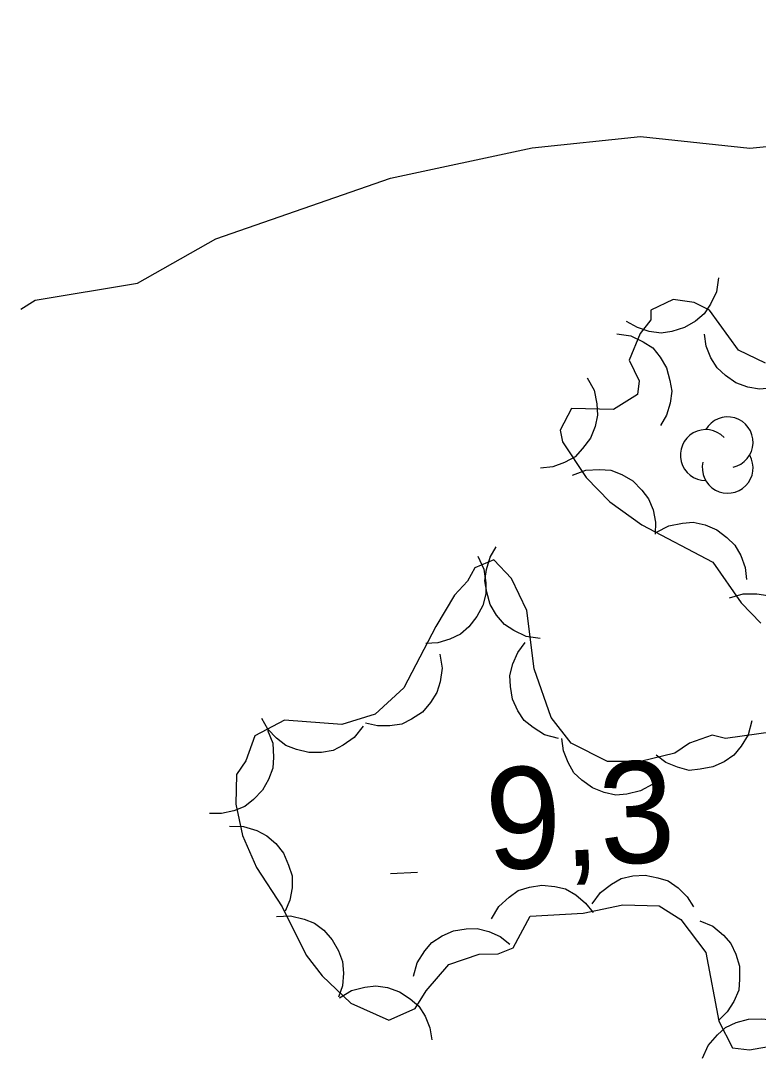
# Model space of a CAD drawing. Extents: x 336540 to 340074, y 5572036 to 5573747.
# Drawn here: x 336878.19 to 336899.97, y 5573521.09 to 5573551.72 of the extents above; entities that cross this region are included whole.
import ezdxf

# ---------------------------------------------------------------- set-up
doc = ezdxf.new("R2010")
doc.units = 0
for name, color, linetype in [('Niveau 2', 7, 'Continuous'), ('Niveau 3', 7, 'Continuous'), ('Niveau 44', 7, 'Continuous')]:
    doc.layers.add(name, color=color, linetype=linetype)

msp = doc.modelspace()

# ---------------------------------------------------------------- linework, layer by layer
at = {"layer": 'Niveau 2'}
msp.add_lwpolyline([(336878.19, 5573543.21), (336878.62, 5573543.47), (336881.64, 5573543.97), (336883.95, 5573545.28), (336889.11, 5573547.07), (336893.29, 5573547.97), (336896.49, 5573548.3), (336899.72, 5573547.96), (336903.27, 5573548.31), (336904.09, 5573548.68), (336909.82, 5573549.15), (336913.67, 5573549.86), (336915.51, 5573550.64), (336916.97, 5573551.9)], dxfattribs=at)
at = {"layer": 'Niveau 3'}
msp.add_line((336889.11, 5573526.54), (336889.91, 5573526.58), dxfattribs=at)
at = {"layer": 'Niveau 44'}
for points in [[(336898.79, 5573544.13), (336898.73, 5573543.72), (336898.56, 5573543.35), (336898.37, 5573543.07), (336898.11, 5573542.85), (336897.79, 5573542.66), (336897.42, 5573542.55), (336897.1, 5573542.5), (336896.75, 5573542.55), (336896.4, 5573542.66), (336896.08, 5573542.84)], [(336900.18, 5573541.61), (336899.38, 5573541.99), (336898.53, 5573543.18), (336898.07, 5573543.4), (336897.45, 5573543.49), (336896.8, 5573543.18), (336896.8, 5573542.89), (336896.48, 5573542.49), (336896.16, 5573541.7), (336896.45, 5573541.09), (336896.4, 5573540.69), (336895.69, 5573540.24), (336894.45, 5573540.27), (336894.12, 5573539.63), (336894.19, 5573539.29), (336894.89, 5573538.24), (336895.58, 5573537.52), (336896.53, 5573536.84), (336898.63, 5573535.74), (336899.46, 5573534.54), (336900.04, 5573533.93)], [(336895.79, 5573542.48), (336896.2, 5573542.42), (336896.57, 5573542.24), (336896.85, 5573542.06), (336897.07, 5573541.79), (336897.26, 5573541.47), (336897.36, 5573541.1), (336897.42, 5573540.78), (336897.37, 5573540.43), (336897.26, 5573540.08), (336897.08, 5573539.77)], [(336901.09, 5573541.18), (336900.73, 5573540.97), (336900.33, 5573540.87), (336900, 5573540.84), (336899.66, 5573540.9), (336899.31, 5573541.03), (336899, 5573541.25), (336898.75, 5573541.47), (336898.57, 5573541.77), (336898.43, 5573542.11), (336898.38, 5573542.47)], [(336894.92, 5573541.18), (336895.12, 5573540.81), (336895.2, 5573540.41), (336895.22, 5573540.08), (336895.15, 5573539.74), (336895.01, 5573539.4), (336894.78, 5573539.09), (336894.56, 5573538.85), (336894.25, 5573538.68), (336893.9, 5573538.55), (336893.54, 5573538.51)], [(336894.48, 5573538.3), (336894.88, 5573538.45), (336895.28, 5573538.47), (336895.61, 5573538.45), (336895.94, 5573538.32), (336896.26, 5573538.14), (336896.53, 5573537.86), (336896.73, 5573537.61), (336896.86, 5573537.28), (336896.93, 5573536.92), (336896.92, 5573536.56)], [(336896.96, 5573536.62), (336897.33, 5573536.81), (336897.73, 5573536.89), (336898.05, 5573536.92), (336898.4, 5573536.84), (336898.74, 5573536.69), (336899.04, 5573536.46), (336899.28, 5573536.24), (336899.45, 5573535.93), (336899.58, 5573535.58), (336899.62, 5573535.22)], [(336893.53, 5573533.48), (336893.11, 5573533.54), (336892.75, 5573533.72), (336892.47, 5573533.9), (336892.24, 5573534.17), (336892.05, 5573534.49), (336891.95, 5573534.85), (336891.89, 5573535.18), (336891.94, 5573535.52), (336892.05, 5573535.88), (336892.23, 5573536.19)], [(336891.69, 5573535.91), (336891.86, 5573535.53), (336891.92, 5573535.13), (336891.92, 5573534.8), (336891.83, 5573534.46), (336891.66, 5573534.13), (336891.42, 5573533.83), (336891.18, 5573533.61), (336890.86, 5573533.46), (336890.51, 5573533.35), (336890.15, 5573533.33)], [(336900.41, 5573530.73), (336899, 5573530.53), (336898.61, 5573530.63), (336897.94, 5573530.39), (336897.5, 5573530.1), (336896.49, 5573529.85), (336895.52, 5573529.85), (336894.44, 5573530.39), (336893.85, 5573531.15), (336893.35, 5573532.59), (336893.13, 5573534.31), (336892.68, 5573535.25), (336892.16, 5573535.8), (336891.6, 5573535.57), (336891.38, 5573535.17), (336891, 5573534.76), (336890.45, 5573533.84), (336889.5, 5573532.03), (336888.66, 5573531.25), (336887.67, 5573530.94), (336885.98, 5573531.07), (336885.1, 5573530.61), (336884.84, 5573529.87), (336884.56, 5573529.47), (336884.54, 5573528.59), (336884.74, 5573527.67), (336885.15, 5573526.72), (336885.91, 5573525.56), (336886.62, 5573524.13), (336887.09, 5573523.52), (336887.94, 5573522.72), (336889.06, 5573522.21), (336889.84, 5573522.56), (336890.16, 5573523.08), (336890.83, 5573523.86), (336891.73, 5573524.16), (336892.29, 5573524.17), (336892.73, 5573524.35), (336893.23, 5573525.28), (336894.8, 5573525.37), (336895.97, 5573525.62), (336897.04, 5573525.59), (336897.68, 5573525.19), (336898.42, 5573524.21), (336898.8, 5573522.18), (336899.21, 5573521.4), (336899.71, 5573521.34), (336900.44, 5573521.47)], [(336899.12, 5573534.68), (336899.52, 5573534.8), (336899.93, 5573534.8), (336900.25, 5573534.75), (336900.57, 5573534.61), (336900.88, 5573534.4), (336901.13, 5573534.11), (336901.32, 5573533.85), (336901.43, 5573533.51), (336901.48, 5573533.14), (336901.45, 5573532.79)], [(336894.07, 5573530.53), (336893.66, 5573530.64), (336893.32, 5573530.85), (336893.06, 5573531.06), (336892.87, 5573531.35), (336892.71, 5573531.69), (336892.65, 5573532.07), (336892.63, 5573532.39), (336892.72, 5573532.73), (336892.87, 5573533.07), (336893.08, 5573533.36)], [(336890.56, 5573533.02), (336890.63, 5573532.61), (336890.57, 5573532.2), (336890.48, 5573531.89), (336890.29, 5573531.59), (336890.05, 5573531.31), (336889.73, 5573531.1), (336889.44, 5573530.95), (336889.09, 5573530.9), (336888.72, 5573530.9), (336888.37, 5573530.98)], [(336888.3, 5573530.89), (336888.04, 5573530.56), (336887.71, 5573530.33), (336887.42, 5573530.18), (336887.07, 5573530.12), (336886.7, 5573530.12), (336886.33, 5573530.21), (336886.02, 5573530.32), (336885.74, 5573530.54), (336885.49, 5573530.81), (336885.31, 5573531.12)], [(336899.78, 5573531.05), (336899.67, 5573530.64), (336899.46, 5573530.3), (336899.25, 5573530.04), (336898.96, 5573529.84), (336898.63, 5573529.69), (336898.25, 5573529.62), (336897.93, 5573529.59), (336897.58, 5573529.68), (336897.24, 5573529.82), (336896.95, 5573530.04)], [(336885.48, 5573530.78), (336885.63, 5573530.39), (336885.65, 5573529.98), (336885.63, 5573529.65), (336885.51, 5573529.32), (336885.33, 5573529), (336885.06, 5573528.73), (336884.81, 5573528.52), (336884.48, 5573528.39), (336884.12, 5573528.32), (336883.76, 5573528.32)], [(336896.85, 5573529.18), (336896.49, 5573528.98), (336896.09, 5573528.89), (336895.76, 5573528.86), (336895.42, 5573528.94), (336895.07, 5573529.07), (336894.76, 5573529.3), (336894.52, 5573529.52), (336894.35, 5573529.82), (336894.22, 5573530.17), (336894.17, 5573530.53)], [(336884.35, 5573527.94), (336884.77, 5573527.93), (336885.16, 5573527.81), (336885.46, 5573527.66), (336885.72, 5573527.43), (336885.95, 5573527.14), (336886.1, 5573526.79), (336886.2, 5573526.48), (336886.2, 5573526.12), (336886.14, 5573525.76), (336886, 5573525.43)], [(336895.06, 5573525.65), (336895.31, 5573525.98), (336895.63, 5573526.23), (336895.92, 5573526.4), (336896.26, 5573526.48), (336896.63, 5573526.5), (336897, 5573526.42), (336897.31, 5573526.33), (336897.6, 5573526.12), (336897.87, 5573525.86), (336898.06, 5573525.56)], [(336892.09, 5573525.21), (336892.31, 5573525.57), (336892.61, 5573525.85), (336892.88, 5573526.04), (336893.21, 5573526.14), (336893.58, 5573526.2), (336893.96, 5573526.16), (336894.28, 5573526.09), (336894.58, 5573525.91), (336894.87, 5573525.67), (336895.09, 5573525.39)], [(336885.74, 5573525.27), (336886.16, 5573525.29), (336886.56, 5573525.2), (336886.86, 5573525.08), (336887.14, 5573524.87), (336887.39, 5573524.59), (336887.57, 5573524.26), (336887.69, 5573523.95), (336887.72, 5573523.6), (336887.69, 5573523.23), (336887.57, 5573522.89)], [(336889.79, 5573523.51), (336889.9, 5573523.91), (336890.12, 5573524.26), (336890.33, 5573524.51), (336890.63, 5573524.7), (336890.97, 5573524.85), (336891.34, 5573524.91), (336891.67, 5573524.92), (336892.01, 5573524.83), (336892.35, 5573524.68), (336892.63, 5573524.46)], [(336898.24, 5573525.15), (336898.63, 5573524.99), (336898.94, 5573524.72), (336899.16, 5573524.48), (336899.31, 5573524.16), (336899.41, 5573523.81), (336899.41, 5573523.42), (336899.39, 5573523.1), (336899.25, 5573522.77), (336899.05, 5573522.46), (336898.8, 5573522.21)], [(336887.6, 5573522.87), (336887.96, 5573523.09), (336888.35, 5573523.19), (336888.68, 5573523.23), (336889.02, 5573523.18), (336889.37, 5573523.05), (336889.69, 5573522.84), (336889.94, 5573522.63), (336890.13, 5573522.33), (336890.27, 5573521.99), (336890.33, 5573521.63)], [(336898.32, 5573521.09), (336898.49, 5573521.47), (336898.76, 5573521.78), (336899, 5573522), (336899.32, 5573522.15), (336899.68, 5573522.24), (336900.06, 5573522.25), (336900.39, 5573522.22), (336900.71, 5573522.08), (336901.02, 5573521.88), (336901.27, 5573521.62)]]:
    msp.add_lwpolyline(points, dxfattribs=at)
for centre, start, end in [((336899.064, 5573539.273), 282.2692, 149.7263), ((336898.418, 5573538.897), 44.1154, 269.804), ((336899.064, 5573538.522), 166.9369, 29.6212)]:
    msp.add_arc(centre, 0.751, start, end, dxfattribs=at)

# ---------------------------------------------------------------- texts
at = {"layer": 'Niveau 3'}
msp.add_text('9,3    ', height=3, rotation=2.7712, dxfattribs=at).set_placement((336891.99, 5573526.64))

doc.saveas('drawing.dxf')
